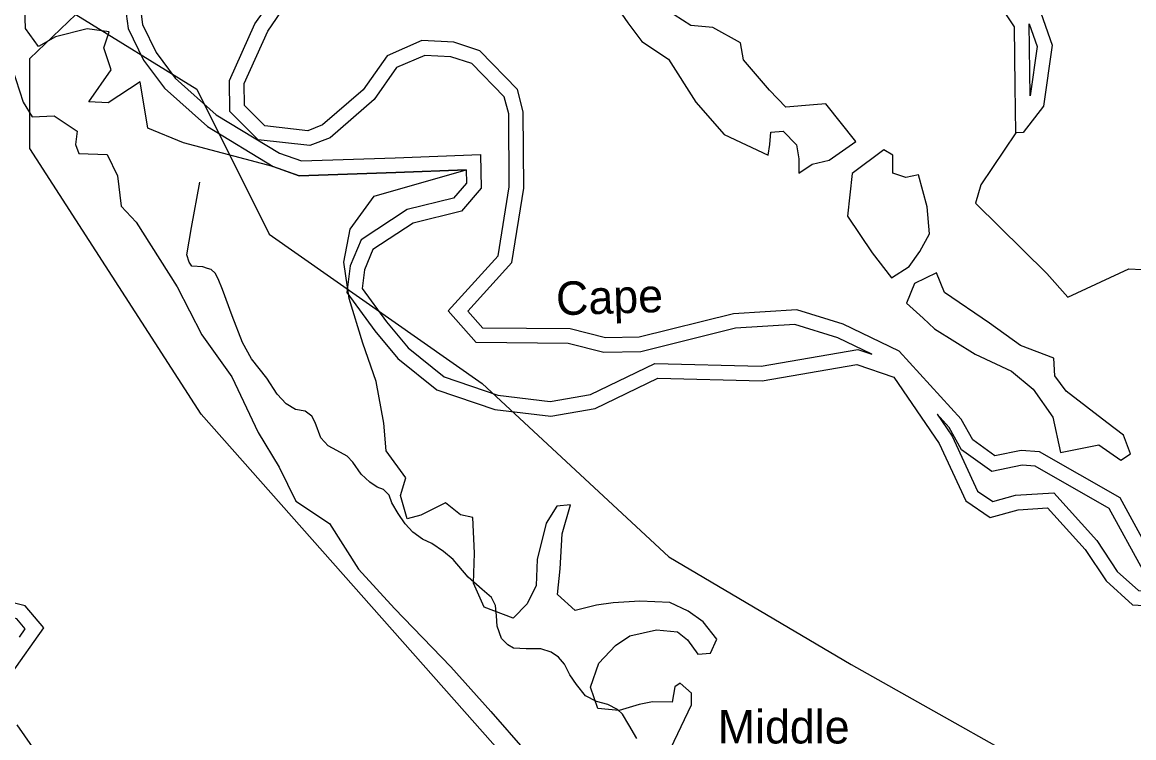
# Model space of a CAD drawing. Extents: x 2104537 to 2336408, y 34176 to 229611.
# Drawn here: x 2307864 to 2312848, y 42664 to 45872 of the extents above; entities that cross this region are included whole.
import ezdxf

# ---------------------------------------------------------------- set-up
doc = ezdxf.new("R2010")
doc.units = 0
for name, color, linetype in [('Exist Boundary Land Use Park State Division NC Parks and Recreation', 7, 'Continuous'), ('Exist Boundary Land Use Reserve Division NC Coastal Management', 7, 'Continuous'), ('Exist Boundary Political City Limit New', 7, 'Continuous'), ('Exist Hydrographic Buffer Line', 7, 'Continuous'), ('Exist Hydrographic Creek Single Shore', 7, 'Continuous'), ('Exist Hydrographic Island Label', 7, 'Continuous'), ('Exist Hydrographic River Shore Label', 7, 'Continuous'), ('Exist Road Non-System Type 51', 7, 'Continuous'), ('Map Preparation Boundary City Limit Buffer Line', 7, 'Continuous')]:
    doc.layers.add(name, color=color, linetype=linetype)

msp = doc.modelspace()

# ---------------------------------------------------------------- linework, layer by layer
at = {"layer": 'Exist Boundary Land Use Park State Division NC Parks and Recreation'}
for points in [[(2308254.3, 45828.8), (2308155.2, 45841.8), (2308012.3, 45806.8), (2307937.3, 45763.8), (2307878.2, 45843.8), (2307874.3, 45982.8)], [(2310772.3, 42616.8), (2310864.6, 42811.8), (2310864.6, 42863.8), (2310813.3, 42907.8), (2310789.3, 42891.8), (2310777.2, 42823.8), (2310690.3, 42824.8), (2310630.4, 42812.8), (2310539.6, 42785.8), (2310444.2, 42794.8), (2310412.3, 42890.8), (2310449.2, 42997.8), (2310524.4, 43076.8), (2310588.6, 43120.8), (2310707.3, 43147.8), (2310802.3, 43138.8), (2310846.3, 43102.8), (2310893.3, 43038.8), (2310949.3, 43042.8), (2310977.6, 43105.8), (2310917.3, 43182.8), (2310850.2, 43230.8), (2310767.4, 43270.8), (2310632.3, 43275.8), (2310513.3, 43268.8), (2310438.3, 43257.8), (2310342.3, 43233.8), (2310263.6, 43306.8), (2310276.3, 43421.8), (2310284.3, 43577.8), (2310321.4, 43708.8), (2310261.3, 43701.8), (2310213.4, 43625.8), (2310173.2, 43462.8), (2310168.2, 43346.8), (2310128.3, 43263.8), (2310065.3, 43199.8), (2309934.3, 43248.8), (2309887.3, 43356.8), (2309891.4, 43491.8), (2309884.2, 43651.8), (2309828.3, 43663.8), (2309761.4, 43716.8), (2309650.3, 43661.8), (2309590.4, 43645.8), (2309559.2, 43749.8), (2309583.2, 43829.8), (2309496.3, 43949.8), (2309485.4, 44073.8), (2309450.4, 44260.8), (2309391.3, 44432.8), (2309329.2, 44632.8), (2309305.6, 44796.8), (2309334.3, 44944.8), (2309442.1, 45091.8), (2309854.3, 45209.8), (2309538.3, 45197.8), (2309105.2, 45183.8), (2308988.2, 45224.8), (2308586.3, 45331.8), (2308427.3, 45396.8), (2308392.3, 45604.8), (2308249.2, 45509.8), (2308162.2, 45514.8), (2308262.3, 45657.8), (2308230.3, 45757.8), (2308254.3, 45828.8)], [(2307802.3, 45716.8), (2307868.6, 45512.8), (2307908.2, 45447.8), (2308007.2, 45451.8), (2308110.3, 45382.8), (2308102.3, 45323.8), (2308117.3, 45283.8), (2308244.2, 45278.8), (2308291.2, 45182.8), (2308307.6, 45046.8), (2308374.2, 44974.8), (2308441.3, 44869.8), (2308559.2, 44685.8), (2308669.3, 44469.8), (2308803.2, 44281.8), (2308921.3, 44032.8), (2309016.3, 43876.8), (2309091.3, 43724.8), (2309241.4, 43623.8), (2309371.4, 43419.8), (2309533.4, 43242.8), (2309786.2, 42981.8), (2309964.4, 42781.8), (2310118.4, 42604.8)]]:
    msp.add_lwpolyline(points, dxfattribs=at)
at = {"layer": 'Exist Boundary Land Use Reserve Division NC Coastal Management'}
for points in [[(2310512.3, 45966.9), (2310579.2, 45869.9), (2310642.3, 45785.9), (2310761.2, 45705.9), (2310883.3, 45512.9), (2311010.6, 45368.9), (2311208.3, 45275.9), (2311216.3, 45323.9), (2311220.2, 45378.9), (2311275.3, 45382.9), (2311335.6, 45322.9), (2311346.3, 45258.9), (2311346.3, 45194.9), (2311406.3, 45234.9), (2311481.6, 45253.9)], [(2311481.6, 45253.9), (2311601.3, 45336.9), (2311466.4, 45505.9), (2311411.3, 45501.9), (2311288.2, 45490.9), (2311213.6, 45566.9), (2311098.2, 45702.9), (2311083.6, 45778.9), (2310960.2, 45847.9), (2310861.3, 45856.9), (2310786.3, 45904.9)], [(2311921.4, 45043.9), (2311882.3, 45187.9), (2311826.3, 45175.9), (2311767.4, 45195.9), (2311767.4, 45275.9), (2311727.2, 45299.9), (2311584.3, 45193.9), (2311564.4, 45001.9), (2311674.3, 44837.8), (2311761.3, 44725.9), (2311840.4, 44776.8), (2311888.4, 44843.8), (2311932.3, 44923.9), (2311921.4, 45043.9)], [(2312833.3, 43936.8), (2312801.3, 44020.8), (2312726.3, 44076.8), (2312544.6, 44217.8), (2312493.3, 44285.8), (2312489.4, 44365.8), (2312339.3, 44422.9), (2312200.3, 44522.8), (2311999.1, 44659.8), (2311963.3, 44747.8), (2311864.4, 44700.8), (2311828.3, 44612.9), (2311903.6, 44544.8), (2311954.4, 44496.8), (2312136.3, 44383.8), (2312299.3, 44306.8), (2312397.2, 44226.8), (2312484.3, 44101.8), (2312519.2, 43942.8), (2312690.6, 43976.8), (2312789.4, 43908.8), (2312833.3, 43936.8)]]:
    msp.add_lwpolyline(points, dxfattribs=at)
at = {"layer": 'Exist Boundary Political City Limit New'}
msp.add_lwpolyline([(2312919.5, 39597), (2312830.8, 39567.5), (2312693, 39754.5), (2312259.8, 39833.2), (2312181, 40128.5), (2311925, 40167.9), (2311954.5, 41142.3), (2311413, 41595), (2310477.5, 42126.5), (2310113.2, 42480.8), (2308665.8, 44114.7), (2307897.8, 45305.6), (2307897.8, 45709.1), (2308104.5, 45906), (2308646, 45571.3), (2308971, 44921.7), (2309926.2, 44252.5), (2310763, 43474.9), (2311580.2, 42992.6), (2312663.5, 42382.4), (2312870.2, 41624.5)], dxfattribs=at)
at = {"layer": 'Exist Hydrographic Buffer Line'}
for points in [[(2308389, 45965.9), (2308403, 45862.3), (2308464.6, 45735.7), (2308550, 45621.5), (2308733.6, 45457), (2309016.7, 45284.8), (2309115.5, 45249.9), (2309536, 45263.2), (2309918.7, 45278.3), (2309921.4, 45127.3), (2309833.4, 45024.4), (2309616, 44971.2), (2309436.1, 44852.4), (2309398.3, 44762.2), (2309387.7, 44678.3), (2309497.1, 44528.6), (2309593.7, 44411.3), (2309755.3, 44282), (2309996.8, 44199.6), (2310231.5, 44172), (2310412.2, 44202.9), (2310700.1, 44341.6), (2311176.6, 44330.2), (2311610.4, 44404.3), (2311673.4, 44383.3)], [(2311673.4, 44383.3), (2311520.3, 44457.1), (2311328.6, 44516.1), (2311062.5, 44499.5), (2310638, 44393.9), (2310471.8, 44391), (2310312, 44430.9), (2309898.4, 44435.5), (2309773.2, 44577.6), (2309997.7, 44824.4), (2310047.6, 45133.3), (2310044.9, 45460.9), (2310025.2, 45537), (2309879.7, 45686.8), (2309786.2, 45717.2), (2309668.3, 45723.5), (2309542.4, 45668.5), (2309441.4, 45525), (2309244.6, 45354.2), (2309152.8, 45318.6), (2308922.2, 45345.1), (2308794.8, 45471.7), (2308793.7, 45611.4), (2308907, 45864), (2308997.3, 45994)], [(2312378.8, 45864.4), (2312414.2, 45763), (2312382.5, 45541.2)], [(2312382.5, 45541.2), (2312378.8, 45864.4)], [(2313581, 42681.9), (2313545.9, 42870.3), (2313545.9, 42949.4), (2313536.8, 43067.9), (2313440.7, 43311), (2313370.9, 43333.5), (2312991.4, 43335.6), (2312888.1, 43417.3), (2312737.7, 43692.2), (2312405.7, 43881.5), (2312346.6, 43886.2), (2312210.5, 43858), (2312074.9, 43954.9), (2312020.6, 44054.3), (2311965.5, 44114.6)], [(2311965.5, 44114.6), (2312032.6, 44016.3), (2312146.2, 43770.1), (2312216.1, 43722.8), (2312317.5, 43751), (2312488.8, 43761.9), (2312682.3, 43547.7), (2312773.6, 43409.7), (2312868.2, 43323.9), (2313387.8, 43294), (2313475.2, 43148.8), (2313470.3, 42857.2), (2313581, 42681.9)], [(2307850.9, 43115.4), (2307877.2, 43152.7), (2307840.1, 43196.3), (2307777.9, 43211.6)]]:
    msp.add_lwpolyline(points, dxfattribs=at)
at = {"layer": 'Exist Hydrographic Creek Single Shore'}
for points in [[(2312318.4, 45375.9), (2312316.4, 45585.8), (2312313.3, 45851.6), (2312220.4, 45992.3), (2312026.4, 46175.1), (2311908.3, 46321.4), (2311888.4, 46612.8), (2311912.4, 46754.8), (2311953.4, 46831.9), (2312507.3, 47145.8), (2312524.3, 47195.7)], [(2312666.8, 47184.8), (2312674.4, 47096.6), (2312370.3, 46792.5), (2312245.4, 46725.3), (2312145.4, 46767.3), (2312104.3, 46723), (2312107.4, 46398.2), (2312420.3, 45944.4), (2312481.4, 45769.5), (2312442.3, 45495.6), (2312352.2, 45377.2), (2312318.4, 45375.9)], [(2308321.3, 45976.9), (2308339.4, 45843.1), (2308408.3, 45701.3), (2308501.4, 45577), (2308694.3, 45404.1), (2308988.4, 45225.2), (2309105.2, 45183.9), (2309538.3, 45197.6), (2309854.3, 45210.1), (2309855.3, 45151), (2309797.3, 45083.1), (2309589.4, 45032.3), (2309383.3, 44896.1), (2309334.3, 44779.4), (2309319.3, 44660.6), (2309445.2, 44488.3), (2309547.3, 44364.3), (2309723.3, 44223.6), (2309982.3, 44135.3), (2310233.2, 44105.7), (2310432.3, 44139.8), (2310714.3, 44275.6), (2311181.4, 44264.4), (2311605.2, 44336.9), (2311772.4, 44281.1), (2311975.4, 43983.8), (2312094.3, 43726), (2312204.4, 43651.5), (2312328.5, 43685.9), (2312461.3, 43694.4), (2312630.3, 43507.4), (2312723.4, 43366.6), (2312841.3, 43259.7), (2313349.4, 43230.4)], [(2312939.3, 43460.5), (2312786.3, 43740), (2312425.5, 43945.7), (2312342.4, 43952.3), (2312225.3, 43928), (2312125.3, 43999.6), (2312074.4, 44092.8), (2311796.4, 44396.9), (2311544.3, 44518.3), (2311336.4, 44582.3), (2311052.4, 44564.6), (2310629.4, 44459.4), (2310479.3, 44456.7), (2310320.4, 44496.5), (2309928.3, 44500.8), (2309861.3, 44576.9), (2310059.4, 44794.7), (2310113.3, 45128.4), (2310110.4, 45469.6), (2310084.4, 45570.3), (2309915.4, 45744.2), (2309798.3, 45782.2), (2309656.2, 45789.8), (2309499.4, 45721.2), (2309392.3, 45569.4), (2309210.2, 45411.2), (2309144.2, 45385.7), (2308952.3, 45407.7), (2308860.2, 45499.2), (2308859.4, 45597.6), (2308964.4, 45831.5), (2309046.4, 45949.6)], [(2307812.4, 42947.2), (2307960.2, 43156.5), (2307876.4, 43254.9), (2307416.2, 43368.1), (2307182.3, 43490.2), (2307030.3, 43622.1), (2306676.2, 44034.9), (2306307.3, 44269.8), (2306198.2, 44295.1), (2306064.3, 44411.2), (2306038.3, 44485.7), (2306079.3, 44543.1), (2306154.3, 44542.8), (2306423.2, 44379.4), (2306480.2, 44430.9), (2306509.3, 44848.9), (2306500.3, 44930.5), (2306332.3, 45061.8), (2306072.3, 45192.7), (2305988.3, 45317.4), (2305959.3, 45651), (2305983.3, 45750.5), (2306064.3, 45911.2)], [(2312318.4, 45375.9), (2312162.4, 45143.3), (2312138.4, 45060.3), (2312458.3, 44744.6), (2312551.4, 44639.9), (2312825.3, 44765.6), (2312941.4, 44760.3)], [(2307840.3, 42721.8), (2307967.2, 42539.7)]]:
    msp.add_lwpolyline(points, dxfattribs=at)
at = {"layer": 'Exist Road Non-System Type 51'}
for points in [[(2309345.8, 43898.7), (2309320.3, 43926.7), (2309274.5, 43952.2), (2309236.3, 43972.6), (2309203.2, 44008.3), (2309177.7, 44077.1), (2309162.4, 44105.1), (2309131.8, 44128.1), (2309088.6, 44135.7), (2309047.8, 44161.2), (2309007, 44204.5), (2308961.2, 44275.9), (2308892.4, 44362.5), (2308851.7, 44436.4), (2308805.8, 44556.2), (2308762.5, 44673.4), (2308742.2, 44721.8), (2308729.4, 44747.3), (2308711.6, 44762.6), (2308693.8, 44767.7), (2308673.4, 44775.3), (2308625, 44777.9), (2308612.3, 44795.7), (2308602.1, 44828.8), (2308622.5, 44951.2), (2308660.7, 45155)], [(2310619.3, 42660.2), (2310583.6, 42721.4), (2310555.6, 42769.8), (2310532.7, 42790.2), (2310489.4, 42813.1), (2310438.4, 42825.9), (2310390, 42851.4), (2310349.3, 42902.3), (2310318.7, 42945.6), (2310295.8, 42994.1), (2310267.8, 43024.6), (2310234.7, 43047.6), (2310188.8, 43062.9), (2310122.6, 43062.9), (2310066.6, 43065.4), (2310041.1, 43080.7), (2310013.1, 43108.7), (2309992.7, 43164.8), (2309990.2, 43210.7), (2309985.1, 43256.5), (2309967.2, 43292.2), (2309926.5, 43327.9), (2309862.8, 43384), (2309796.6, 43462.9), (2309753.3, 43498.6), (2309699.8, 43534.3), (2309659.1, 43554.7), (2309615.8, 43585.3), (2309580.1, 43623.5), (2309549.5, 43669.4), (2309521.5, 43717.8), (2309508.8, 43750.9), (2309483.3, 43776.4), (2309455.3, 43786.6), (2309422.2, 43809.5), (2309384, 43845.2), (2309345.8, 43898.7)]]:
    msp.add_lwpolyline(points, dxfattribs=at)
at = {"layer": 'Map Preparation Boundary City Limit Buffer Line'}
msp.add_lwpolyline([(2312919.5, 39597), (2312830.8, 39567.5), (2312693, 39754.5), (2312259.8, 39833.2), (2312181, 40128.5), (2311925, 40167.9), (2311954.5, 41142.3), (2311413, 41595), (2310477.5, 42126.5), (2310113.2, 42480.8), (2308665.8, 44114.7), (2307897.8, 45305.6), (2307897.8, 45709.1), (2308104.5, 45906), (2308646, 45571.3), (2308971, 44921.7), (2309926.2, 44252.5), (2310763, 43474.9), (2311580.2, 42992.6), (2312663.5, 42382.4), (2312870.2, 41624.5)], dxfattribs=at)

# ---------------------------------------------------------------- texts
at = {"layer": 'Exist Hydrographic Island Label'}
msp.add_text('Middle', height=150, dxfattribs=at).set_placement((2310982.5, 42638.1))
at = {"layer": 'Exist Hydrographic River Shore Label'}
msp.add_text('Cape', height=150, rotation=1.7977, dxfattribs=at).set_placement((2310259.6, 44557.8))

doc.saveas('drawing.dxf')
